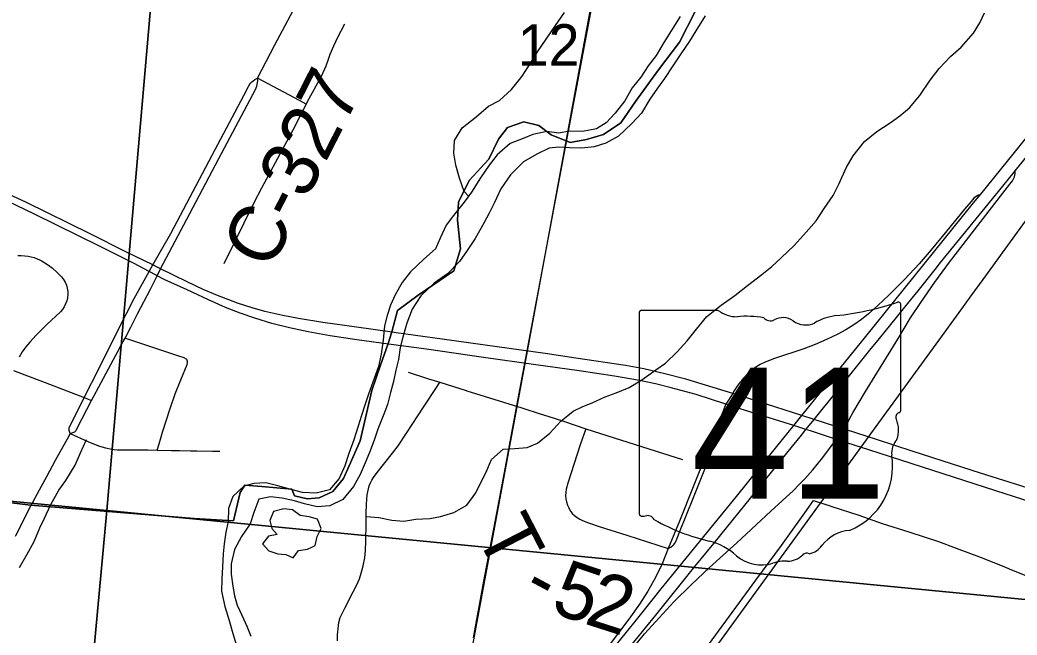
# Model space of a CAD drawing. Extents: x 0 to 1134, y 0 to 440.
# Drawn here: x 493.72 to 523.84, y 265.88 to 284.45 of the extents above; entities that cross this region are included whole.
import ezdxf

# ---------------------------------------------------------------- set-up
doc = ezdxf.new("R2010")
doc.units = 0
for name, color, linetype in [('GM_X_City_Street', 7, 'Continuous'), ('GM_X_County_Road', 7, 'Continuous'), ('GM_X_County_Road_Text', 7, 'Continuous'), ('GM_X_Interchange_Ramps', 7, 'Continuous'), ('GM_X_Major_River', 7, 'Continuous'), ('GM_X_Minor_Lake', 7, 'Continuous'), ('GM_X_Minor_River', 7, 'Continuous'), ('GM_X_Rail_Line', 7, 'Continuous'), ('GM_X_Section', 7, 'Continuous'), ('GM_X_Section_Text', 7, 'Continuous'), ('GM_X_State_Location', 7, 'Continuous'), ('GM_X_State_Route', 7, 'Continuous'), ('GM_X_State_Shield', 7, 'Continuous'), ('GM_X_Township_Road', 7, 'Continuous'), ('GM_X_Township_Road_Text', 7, 'Continuous'), ('GM_X_Unincorporated', 7, 'Continuous'), ('GM_X_US_Route', 7, 'Continuous')]:
    doc.layers.add(name, color=color, linetype=linetype)

msp = doc.modelspace()

# ---------------------------------------------------------------- linework, layer by layer
at = {"layer": 'GM_X_City_Street'}
msp.add_lwpolyline([(503.308, 265.701), (503.313, 265.888), (503.337, 266.167), (503.356, 266.258), (503.397, 266.409), (503.53, 266.693), (503.787, 267.189), (503.899, 267.4), (503.974, 267.573), (504.028, 267.747), (504.09, 267.973), (504.135, 268.209), (504.153, 268.436), (504.17, 268.715), (504.175, 269.258), (504.176, 269.555), (504.184, 269.835), (504.212, 270.114), (504.246, 270.297), (504.272, 270.387), (504.306, 270.473), (504.348, 270.557), (504.397, 270.636), (504.507, 270.787), (504.74, 271.078), (504.975, 271.369), (505.14, 271.594), (505.4, 271.981), (505.914, 272.76), (506.318, 273.388), (506.4, 273.515)], dxfattribs=at)
at = {"layer": 'GM_X_County_Road'}
for p, q in [((497.86, 276.732), (497.964, 276.943)), ((495.202, 271.894), (495.24, 271.965)), ((494.048, 269.783), (494.368, 270.373))]:
    msp.add_line(p, q, dxfattribs=at)
for points in [[(500.897, 282.692), (501.419, 283.7), (502.748, 286.204)], [(495.663, 273.05), (496.109, 273.942), (496.697, 275.118), (497.172, 276.044), (497.572, 276.772), (497.621, 276.858), (497.735, 277.06), (498.282, 278.001), (499.522, 280.369), (500.486, 282.177), (500.623, 282.442), (500.635, 282.465), (500.687, 282.545), (500.719, 282.582), (500.765, 282.621), (500.819, 282.655), (500.897, 282.692)], [(497.964, 276.943), (498.851, 278.612), (499.728, 280.274), (500.83, 282.352), (500.873, 282.453), (500.895, 282.555), (500.902, 282.623), (500.897, 282.692)], [(496.895, 274.847), (497.065, 275.18), (497.274, 275.575), (497.661, 276.327), (497.86, 276.732)], [(495.884, 272.963), (496.169, 273.508), (496.84, 274.74), (496.895, 274.847)], [(496.895, 274.847), (496.971, 274.821), (497.664, 274.591), (498.481, 274.319), (498.672, 274.257), (498.694, 274.248), (498.715, 274.235), (498.736, 274.219), (498.758, 274.198), (498.769, 274.178)], [(497.868, 271.462), (497.924, 271.653), (498.028, 272.011), (498.256, 272.72), (498.407, 273.16), (498.581, 273.591), (498.766, 274.045), (498.773, 274.067), (498.779, 274.093), (498.779, 274.126), (498.775, 274.156), (498.769, 274.178)], [(495.24, 271.965), (495.21, 272.061), (495.205, 272.099), (495.205, 272.122), (495.21, 272.147), (495.268, 272.261), (495.663, 273.05)], [(495.24, 271.965), (495.351, 272.008), (495.375, 272.02), (495.391, 272.031), (495.405, 272.047), (495.415, 272.063), (495.601, 272.416), (495.884, 272.963)], [(494.368, 270.373), (494.529, 270.67), (494.798, 271.16), (495.202, 271.894)], [(493.583, 268.863), (493.595, 268.888), (493.988, 269.663)], [(493.988, 269.663), (494.001, 269.69), (494.048, 269.783)]]:
    msp.add_lwpolyline(points, dxfattribs=at)
at = {"layer": 'GM_X_Interchange_Ramps'}
for points in [[(518.618, 272.099), (518.664, 272.168), (518.789, 272.426), (518.874, 272.592), (519.259, 273.231), (520.24, 274.818), (520.624, 275.458), (520.93, 275.926), (521.359, 276.537), (521.803, 277.137), (523.414, 279.221), (523.623, 279.491), (523.703, 279.593), (523.737, 279.652), (523.763, 279.714), (523.777, 279.766), (523.784, 279.814), (523.787, 279.854), (523.786, 279.9)], [(522.742, 279.192), (522.654, 279.156), (522.6, 279.127), (522.537, 279.073), (522.457, 278.975), (522.254, 278.741), (521.722, 278.091), (521.25, 277.512), (520.881, 277.091), (520.435, 276.614), (519.976, 276.149), (519.638, 275.827), (519.357, 275.581), (519.137, 275.408), (518.908, 275.247), (518.67, 275.1), (518.425, 274.966), (518.088, 274.804), (517.745, 274.658), (517.395, 274.527), (516.511, 274.231), (516.279, 274.14)], [(516.279, 274.14), (516.25, 274.128), (516.082, 274.047), (515.922, 273.951), (515.846, 273.898), (515.704, 273.777), (515.575, 273.642), (515.401, 273.423), (515.283, 273.243), (515.255, 273.176)], [(515.255, 273.176), (515.043, 272.85), (514.907, 272.518), (514.473, 271.391), (513.647, 269.318), (513.304, 268.491), (513.116, 268.028), (513, 267.775), (512.872, 267.527), (512.685, 267.206), (512.432, 266.816), (512.11, 266.36), (511.552, 265.617), (511.019, 264.934), (510.942, 264.834), (510.881, 264.726), (510.838, 264.598), (510.816, 264.461)], [(513.304, 268.491), (513.378, 268.53), (513.453, 268.596), (513.486, 268.626), (513.506, 268.654), (513.541, 268.725), (513.644, 268.983), (514.066, 270.032), (514.839, 271.965), (515.026, 272.428), (515.151, 272.721), (515.183, 272.805)], [(518.385, 271.79), (518.507, 271.943), (518.584, 272.048), (518.618, 272.099)], [(517.247, 270.411), (517.43, 270.6), (517.672, 270.874), (517.93, 271.193), (518.303, 271.687), (518.385, 271.79)], [(511.126, 264.268), (511.276, 264.357), (511.369, 264.427), (511.484, 264.551), (511.547, 264.634), (511.684, 264.804), (512.163, 265.39), (512.584, 265.913), (513.024, 266.404), (513.467, 266.879), (514.006, 267.411), (514.548, 267.915), (515.373, 268.667), (516.406, 269.621), (517.085, 270.243), (517.247, 270.411)]]:
    msp.add_lwpolyline(points, dxfattribs=at)
at = {"layer": 'GM_X_Major_River'}
for points in [[(514.42, 284.574), (514.136, 284.125), (513.946, 283.81), (513.687, 283.429), (513.439, 283.07), (513.191, 282.688), (512.979, 282.397), (512.743, 282.06), (512.494, 281.644), (512.202, 281.332), (511.805, 280.943), (511.413, 280.735), (511.069, 280.618), (510.692, 280.581), (510.317, 280.59), (509.987, 280.61), (509.702, 280.582), (509.333, 280.397), (508.929, 280.167), (508.533, 279.778), (508.249, 279.351), (508.057, 278.945), (507.89, 278.619), (507.735, 278.314), (507.473, 277.853), (507.226, 277.494), (507.001, 277.157), (506.639, 276.79), (506.234, 276.503), (505.826, 276.125), (505.566, 275.721), (505.408, 275.303), (505.284, 274.872), (505.208, 274.566), (505.154, 274.203), (505.078, 273.874), (505.002, 273.533), (504.914, 273.205), (504.826, 272.842), (504.716, 272.548), (504.534, 272.096), (504.425, 271.791), (504.302, 271.44), (504.181, 271.147), (504.001, 270.729), (503.798, 270.369), (503.47, 269.978), (503.078, 269.782), (502.702, 269.756), (502.317, 269.845), (502.012, 269.932), (501.638, 270.01), (501.286, 270.052), (500.931, 269.981), (500.785, 269.585), (500.674, 269.234), (500.415, 268.853), (500.2, 268.459), (500.099, 268.028), (500.103, 267.72), (500.151, 267.354), (500.201, 267.067), (500.285, 266.78), (500.426, 266.48), (500.577, 266.146), (500.695, 265.847)], [(513.668, 284.558), (513.171, 283.772), (512.934, 283.378), (512.699, 283.065), (512.474, 282.728), (512.216, 282.403), (511.99, 282.01), (511.697, 281.641), (511.428, 281.351), (511.139, 281.164), (510.716, 281.082), (510.306, 281.092), (509.997, 281.031), (509.634, 281.085), (509.211, 280.993), (508.923, 280.874), (508.532, 280.724), (508.137, 280.38), (507.891, 280.066), (507.631, 279.685), (507.359, 279.258), (507.135, 278.956), (506.818, 278.553)], [(506.818, 278.553), (506.595, 278.262), (506.415, 277.867), (506.27, 277.54), (505.921, 277.229), (505.514, 276.851), (505.267, 276.526), (505.053, 276.155), (504.909, 275.839), (504.81, 275.533), (504.734, 275.216), (504.69, 274.784), (504.634, 274.363), (504.546, 273.989), (504.252, 273.152), (504.142, 272.824), (504.032, 272.507), (503.933, 272.19), (503.809, 271.771), (503.652, 271.365), (503.529, 270.991), (503.36, 270.608), (503.067, 270.261), (502.666, 270.168), (502.257, 270.189), (501.872, 270.289), (501.51, 270.389), (501.148, 270.477), (500.783, 270.452), (500.485, 270.379), (500.148, 270.068), (500.014, 269.706), (500.004, 269.307), (499.94, 268.989), (499.886, 268.637), (499.855, 268.33), (499.835, 267.943), (499.814, 267.567), (499.806, 267.202), (499.908, 266.743), (500.035, 266.319), (500.151, 265.928), (500.256, 265.561)]]:
    msp.add_lwpolyline(points, dxfattribs=at)
at = {"layer": 'GM_X_Minor_Lake'}
for points in [[(501.382, 269.609), (501.267, 269.337), (501.333, 269.097), (501.49, 268.914), (501.229, 268.87), (501.045, 268.633), (501.237, 268.426), (501.508, 268.333), (501.746, 268.308), (501.973, 268.216), (502.133, 268.431), (502.406, 268.474), (502.554, 268.547)], [(502.554, 268.547), (502.634, 268.587), (502.693, 268.859), (502.819, 269.098), (502.708, 269.383), (502.459, 269.453), (502.187, 269.49), (501.95, 269.662), (501.689, 269.687), (501.382, 269.609)]]:
    msp.add_lwpolyline(points, dxfattribs=at)
at = {"layer": 'GM_X_Minor_River'}
for points in [[(504.173, 269.463), (504.558, 269.426), (504.955, 269.344), (505.318, 269.318), (505.681, 269.384), (506.102, 269.403), (506.42, 269.458), (506.829, 269.58), (507.217, 269.805), (507.492, 270.179), (507.642, 270.485), (507.792, 270.78), (507.965, 271.177), (508.319, 271.493), (508.671, 271.514), (509.046, 271.545), (509.354, 271.679), (509.73, 271.972), (510.062, 272.334), (510.428, 272.639), (510.724, 272.785), (511.009, 272.897), (511.396, 273.076), (511.726, 273.199), (512.124, 273.355), (512.501, 273.591), (512.923, 273.884), (513.22, 274.087), (513.574, 274.437), (513.872, 274.765), (514.158, 275.116), (514.468, 275.501), (514.901, 275.839), (515.312, 276.132), (515.7, 276.437), (516.134, 276.764), (516.431, 277.012), (516.717, 277.272), (517.106, 277.644), (517.472, 278.051), (517.77, 278.391), (518.011, 278.765), (518.286, 279.15), (518.47, 279.513), (518.678, 279.989), (518.886, 280.352), (519.229, 280.782), (519.606, 281.086), (520.005, 281.345), (520.302, 281.559), (520.588, 281.796), (520.908, 282.169), (521.218, 282.634), (521.482, 282.985), (521.825, 283.346), (522.156, 283.629), (522.523, 284.058), (522.718, 284.364), (522.857, 284.67)], [(507.268, 279.136), (507.143, 279.279), (506.999, 279.679), (506.888, 280.067), (506.823, 280.432), (506.848, 280.819), (507.078, 281.193), (507.501, 281.531), (507.878, 281.847), (508.208, 282.027), (508.563, 282.354), (508.895, 282.762), (509.159, 283.181), (509.354, 283.487), (509.618, 283.872), (509.894, 284.291), (510.169, 284.676)], [(493.709, 267.924), (493.939, 268.321), (494.146, 268.707), (494.319, 269.115), (494.458, 269.411), (494.654, 269.819), (494.896, 270.25), (495.102, 270.545), (495.39, 271.009), (495.551, 271.384), (495.725, 271.781)]]:
    msp.add_lwpolyline(points, dxfattribs=at)
at = {"layer": 'GM_X_Rail_Line'}
for points in [[(512.179, 301.838), (513.377, 299.314), (513.373, 298.286), (512.881, 295.284), (509.043, 274.455), (507.122, 264.111), (506.592, 261.457), (506.524, 259.988), (506.812, 258.849), (507.652, 257.445), (508.347, 256.739)], [(508.486, 256.898), (511.046, 260.423), (512.647, 262.627), (512.813, 262.854), (515.498, 266.546), (519.749, 272.396), (521.473, 274.774), (522.093, 275.624), (522.457, 276.127), (522.813, 276.619), (528.114, 283.911), (532.101, 289.389), (539, 298.879)], [(507.415, 265.797), (507.737, 267.507), (508.11, 269.512), (508.353, 270.786), (508.731, 272.798), (512.512, 292.937)]]:
    msp.add_lwpolyline(points, dxfattribs=at)
at = {"layer": 'GM_X_Section'}
for points in [[(498.947, 299.62), (496.343, 269.642), (466.346, 272.53), (468.653, 302.376)], [(529.206, 296.808), (526.475, 266.717), (496.343, 269.642), (498.947, 299.62)], [(466.346, 272.53), (496.343, 269.642), (493.567, 239.575), (463.627, 242.452)], [(496.343, 269.642), (526.475, 266.717), (523.893, 236.716), (493.567, 239.575)]]:
    msp.add_lwpolyline(points, close=True, dxfattribs=at)
at = {"layer": 'GM_X_State_Route'}
for points in [[(497.735, 277.06), (496.921, 277.455), (495.838, 277.995), (493.918, 278.937), (493.243, 279.259), (493.031, 279.34), (492.684, 279.4)], [(497.621, 276.858), (497.148, 277.108), (496.14, 277.617), (494.16, 278.589), (493.082, 279.108), (492.956, 279.174), (492.684, 279.4)], [(497.86, 276.732), (497.789, 276.769), (497.666, 276.834), (497.621, 276.858)], [(497.964, 276.943), (497.864, 276.992), (497.735, 277.06)], [(522.738, 270.772), (520.699, 271.419), (519.589, 271.785), (518.691, 272.075), (518.618, 272.099), (517.71, 272.392), (517.342, 272.51), (516.023, 272.936), (515.369, 273.14), (515.255, 273.176), (513.83, 273.609), (513.199, 273.773), (512.562, 273.915), (512.013, 274.019), (510.516, 274.246), (509.584, 274.382), (508.137, 274.584), (506.473, 274.813), (505.088, 275.007), (504.961, 275.025), (503.887, 275.173), (502.871, 275.316), (502.134, 275.438), (501.663, 275.526), (501.119, 275.652), (500.731, 275.757), (500.287, 275.904), (499.688, 276.13), (499.254, 276.317), (498.773, 276.55), (497.964, 276.943)], [(518.385, 271.79), (517.605, 272.044), (517.464, 272.088), (517.094, 272.204), (515.183, 272.805), (515.164, 272.811), (515.083, 272.837), (515.043, 272.85), (514.149, 273.142), (513.393, 273.349), (512.914, 273.465), (512.436, 273.566), (511.675, 273.697), (510.617, 273.858), (509.302, 274.039), (507.724, 274.261), (506.001, 274.508), (504.848, 274.665), (503.895, 274.795), (503.089, 274.916), (502.424, 275.037), (501.864, 275.158), (501.325, 275.289), (500.811, 275.45), (500.368, 275.601), (499.93, 275.773), (499.416, 275.999), (498.766, 276.302), (498.075, 276.621), (497.86, 276.732)], [(526.043, 269.324), (525.047, 269.636), (523.203, 270.231), (519.358, 271.472), (518.476, 271.759), (518.385, 271.79)], [(524.172, 270.317), (524.145, 270.326), (522.738, 270.772)]]:
    msp.add_lwpolyline(points, dxfattribs=at)
at = {"layer": 'GM_X_State_Shield'}
for p, q in [((514.816, 275.685), (512.499, 275.685)), ((520.331, 272.693), (520.331, 275.834)), ((512.421, 275.582), (512.421, 269.578)), ((520.33, 272.694), (520.331, 272.693))]:
    msp.add_line(p, q, dxfattribs=at)
for centre, radius, start, end in [((517.514, 283.87), 8.388, 275.8445, 288.9065), ((520.244, 275.847), 0.0881, 351.8621, 97.738), ((512.512, 275.595), 0.0916, 98.1301, 188.1301), ((515.367, 276.382), 0.889, 231.6195, 271.1119), ((515.662, 272.315), 3.191, 80.4867, 94.9883), ((516.386, 275.626), 0.256, 219.7921, 297.1024), ((516.763, 274.932), 0.533, 54.4667, 119.1411), ((517.451, 275.884), 0.641, 233.8562, 294.8282), ((518.584, 273.851), 1.688, 97.3462, 120.7689), ((520.237, 272.681), 0.0942, 289.6038, 7.7341), ((520.311, 272.463), 0.136, 107.944, 210.337), ((519.444, 272.066), 0.818, 340.033, 23.6496), ((520.647, 271.379), 0.595, 136.8065, 186.9296), ((517.984, 270.98), 2.098, 292.3089, 8.9858), ((512.513, 269.565), 0.0925, 171.9584, 258.3066), ((512.527, 270.179), 0.706, 267.339, 280.6039), ((512.671, 269.232), 0.254, 29.7484, 93.2717), ((515.883, 274.626), 6.058, 240.4129, 257.1985), ((518.868, 267.893), 1.149, 94.4031, 142.5768), ((514.077, 266.881), 1.895, 47.1842, 75.836), ((517.412, 268.996), 0.678, 282.8732, 323.2771), ((516.127, 269.202), 1.203, 230.7004, 286.2918), ((516.822, 267.126), 0.988, 85.6951, 111.2099), ((516.91, 268.752), 0.641, 268.777, 315.5493), ((517.489, 268.171), 0.18, 65.7517, 132.6484)]:
    msp.add_arc(centre, radius, start, end, dxfattribs=at)
at = {"layer": 'GM_X_Township_Road'}
for p, q in [((510.812, 272.112), (511.671, 271.839)), ((511.671, 271.839), (513.734, 271.185))]:
    msp.add_line(p, q, dxfattribs=at)
for points in [[(502.368, 281.913), (502.459, 282.079), (502.815, 282.733), (502.933, 282.983), (502.971, 283.067), (503.034, 283.24), (503.091, 283.417), (503.196, 283.678), (503.318, 283.931), (503.536, 284.342)], [(502.368, 281.913), (502.167, 282.02), (501.692, 282.27), (500.897, 282.692)], [(499.886, 277.096), (500.796, 278.939), (501.026, 279.381), (501.722, 280.673), (502.031, 281.251), (502.235, 281.655), (502.281, 281.742), (502.368, 281.913)], [(493.657, 277.343), (493.753, 277.341), (493.867, 277.335), (493.965, 277.322), (494.061, 277.303), (494.146, 277.28), (494.236, 277.245), (494.361, 277.187), (494.471, 277.122), (494.555, 277.068), (494.622, 277.019), (494.703, 276.957), (494.843, 276.832), (494.972, 276.694), (495.031, 276.619), (495.083, 276.538), (495.124, 276.449), (495.15, 276.355), (495.163, 276.259), (495.166, 276.163), (495.156, 276.067), (495.132, 275.973), (495.098, 275.883), (495.056, 275.796), (495.005, 275.715), (494.943, 275.64), (494.536, 275.256), (494.204, 274.931), (494.014, 274.728), (493.897, 274.585), (493.791, 274.435), (493.698, 274.275)], [(493.526, 273.867), (493.865, 273.733), (494.478, 273.506), (495.003, 273.31), (495.663, 273.05)], [(505.45, 273.815), (506.064, 273.619), (506.4, 273.515)], [(506.4, 273.515), (507.2, 273.265), (507.22, 273.259), (508.882, 272.739), (509.438, 272.564), (509.663, 272.492), (510.141, 272.339), (510.812, 272.112)], [(495.663, 273.05), (495.775, 273.006), (495.884, 272.963)], [(510.812, 272.112), (510.647, 271.619), (510.27, 270.465), (510.222, 270.282), (510.207, 270.187), (510.203, 270.09), (510.211, 269.994), (510.23, 269.899), (510.259, 269.807), (510.296, 269.718), (510.342, 269.634), (510.363, 269.606), (510.401, 269.555), (510.473, 269.489), (510.55, 269.431), (510.631, 269.381), (510.715, 269.336), (510.891, 269.265), (511.247, 269.148), (512.051, 268.898), (513.304, 268.491)], [(495.24, 271.965), (495.769, 271.726), (495.943, 271.65), (496.123, 271.587), (496.305, 271.535), (496.491, 271.495), (496.561, 271.484), (496.666, 271.476), (496.76, 271.476), (497.444, 271.472), (497.583, 271.468), (497.868, 271.462)], [(497.868, 271.462), (498.3, 271.456), (498.535, 271.453), (498.869, 271.444), (499.062, 271.439), (499.539, 271.435), (499.754, 271.436)], [(510.438, 259.994), (510.576, 260.148), (510.683, 260.28), (510.796, 260.444), (511.354, 261.212), (512.287, 262.49), (513.1, 263.624), (514.029, 264.905), (515.952, 267.533), (516.723, 268.583), (517.427, 269.567), (517.687, 269.941)], [(517.687, 269.941), (518.089, 269.811), (518.133, 269.797), (518.249, 269.759)], [(518.249, 269.759), (519.06, 269.497), (519.767, 269.252), (520.569, 268.994), (521.467, 268.7), (521.997, 268.507), (522.709, 268.242), (523.489, 267.927), (523.603, 267.879), (524.229, 267.627), (525.013, 267.301)]]:
    msp.add_lwpolyline(points, dxfattribs=at)
at = {"layer": 'GM_X_Unincorporated'}
for points in [[(514.588, 285.648), (513.642, 283.782), (513.008, 282.945), (512.313, 281.995), (511.872, 281.345), (511.346, 281), (510.837, 280.848), (510.345, 280.751), (509.763, 280.983), (509.39, 281.266), (508.943, 281.379), (508.445, 281.204), (508.174, 280.853), (507.886, 280.248), (507.286, 279.604), (506.964, 278.948), (506.933, 278.409), (507.028, 277.54), (506.825, 276.876), (505.752, 276.141), (505.129, 275.678), (504.954, 275.041), (504.841, 274.681), (504.609, 274.031), (504.353, 273.268), (503.993, 271.748), (503.662, 270.993), (503.494, 270.61), (503.166, 270.219), (502.76, 270.022), (502.398, 269.997), (502.013, 270.086), (501.935, 270.287), (501.03, 270.364), (500.515, 270.408), (500.375, 270.188), (500.174, 269.332), (498.982, 269.397), (494.041, 269.799), (488.235, 270.514)], [(488.235, 270.514), (494.041, 269.799), (498.982, 269.397), (500.174, 269.332), (500.375, 270.188), (500.515, 270.408), (501.03, 270.364), (501.935, 270.287), (502.013, 270.086), (502.398, 269.997), (502.76, 270.022), (503.166, 270.219), (503.494, 270.61), (503.662, 270.993), (503.993, 271.748), (504.353, 273.268), (504.609, 274.031), (504.841, 274.681), (504.954, 275.041), (505.129, 275.678), (505.752, 276.141), (506.825, 276.876), (507.028, 277.54), (506.933, 278.409), (506.964, 278.948), (507.286, 279.604), (507.886, 280.248), (508.174, 280.853), (508.445, 281.204), (508.943, 281.379), (509.39, 281.266), (509.763, 280.983), (510.345, 280.751), (510.837, 280.848), (511.346, 281), (511.872, 281.345), (512.313, 281.995), (513.008, 282.945), (513.642, 283.782), (514.588, 285.648)]]:
    msp.add_lwpolyline(points, dxfattribs=at)
at = {"layer": 'GM_X_US_Route'}
msp.add_line((516, 270.279), (517.06, 271.588), dxfattribs=at)
for points in [[(522.742, 279.192), (524.359, 281.182), (525.376, 282.455), (525.814, 283.01), (526.552, 283.963), (527.897, 285.74), (528.878, 287.076), (531.239, 290.324), (531.856, 291.167), (533.102, 292.879), (533.827, 293.872), (534.362, 294.61), (534.983, 295.465), (535.484, 296.147), (535.7, 296.441), (536.629, 297.724), (537.345, 298.701), (537.946, 299.532), (539, 300.977)], [(523.749, 279.854), (523.786, 279.9), (524.556, 280.852), (525.474, 281.999), (526.626, 283.458), (527.523, 284.641), (529.315, 287.065)], [(521.365, 276.919), (521.532, 277.127), (523.277, 279.271), (523.749, 279.854)], [(510.816, 264.461), (511.023, 264.717), (511.611, 265.435), (512.26, 266.236), (512.589, 266.644), (513.091, 267.273), (514.375, 268.859), (515.362, 270.061), (516.029, 270.892), (517.094, 272.204), (517.342, 272.51), (517.724, 272.981), (519.273, 274.899), (522.528, 278.929), (522.742, 279.192)], [(520.753, 276.155), (520.81, 276.225), (521.365, 276.919)], [(519.396, 274.484), (519.68, 274.835), (520.753, 276.155)], [(518.037, 272.796), (518.093, 272.866), (519.396, 274.484)], [(517.521, 272.158), (517.71, 272.392), (517.791, 272.493), (518.037, 272.796)], [(517.326, 271.918), (517.464, 272.088), (517.521, 272.158)], [(517.06, 271.588), (517.287, 271.869), (517.326, 271.918)], [(508.511, 261.036), (508.945, 261.576), (510.188, 263.1), (511.126, 264.268), (511.3, 264.481), (512.306, 265.719), (512.925, 266.478), (514.103, 267.947), (514.676, 268.643), (516, 270.279)]]:
    msp.add_lwpolyline(points, dxfattribs=at)

# ---------------------------------------------------------------- texts
at = {"layer": 'GM_X_County_Road_Text'}
msp.add_text('C-327', height=1.7045, rotation=62.968, dxfattribs=at).set_placement((501.273, 276.848))
at = {"layer": 'GM_X_Section_Text'}
msp.add_text('12', height=1.2557, rotation=0, dxfattribs=at).set_placement((508.756, 283.07))
at = {"layer": 'GM_X_State_Location'}
for s in ['s', 'r']:
    msp.add_text(s, height=0.00568, dxfattribs=at).set_placement((516.287, 272.181))
msp.add_text('41', height=0.00568, rotation=0, dxfattribs=at).set_placement((514.856, 271.767))
at = {"layer": 'GM_X_State_Shield'}
msp.add_text('41', height=3.9551, dxfattribs=at).set_placement((514.003, 270.002))
at = {"layer": 'GM_X_Township_Road_Text'}
for s, rotation, p in [('T', 297.3351, (507.459, 268.947)), ('5', 341.1796, (509.706, 266.583)), ('-', 331.8178, (508.816, 267.031)), ('2', 342.2787, (510.726, 266.236))]:
    msp.add_text(s, height=1.705, rotation=rotation, dxfattribs=at).set_placement(p)

doc.saveas('drawing.dxf')
